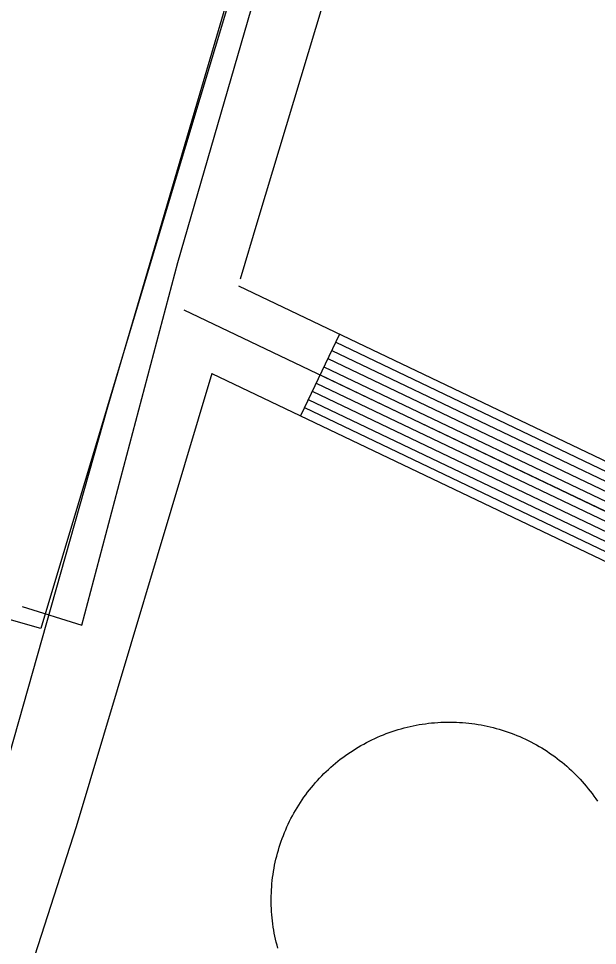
# Model space of a CAD drawing. Extents: x 3568792 to 3606828, y 529143 to 554785.
# Drawn here: x 3574433.8 to 3574625.3, y 545707.7 to 546014.7 of the extents above; entities that cross this region are included whole.
import ezdxf

# ---------------------------------------------------------------- set-up
doc = ezdxf.new("R2010")
doc.units = 0
for name, color, linetype in [('V-DOMW-TANK', 7, 'Continuous'), ('V-ROAD-CNTR', 7, 'Continuous'), ('V-UTIL-LINE', 7, 'Continuous')]:
    doc.layers.add(name, color=color, linetype=linetype)

msp = doc.modelspace()

# ---------------------------------------------------------------- linework, layer by layer
at = {"layer": 'V-DOMW-TANK'}
for points in [[(3574517.42, 545724.01), (3574517.45, 545725.04), (3574517.5, 545726.07), (3574517.57, 545727.09), (3574517.65, 545728.12), (3574517.75, 545729.14), (3574517.88, 545730.16), (3574518.02, 545731.18), (3574518.17, 545732.2), (3574518.35, 545733.21), (3574518.54, 545734.22), (3574518.75, 545735.23), (3574518.98, 545736.23), (3574519.22, 545737.23), (3574519.48, 545738.23), (3574519.76, 545739.22), (3574520.06, 545740.2), (3574520.38, 545741.18), (3574520.71, 545742.16), (3574521.06, 545743.12), (3574521.42, 545744.08), (3574521.8, 545745.04), (3574522.2, 545745.99), (3574522.61, 545746.93), (3574523.04, 545747.86), (3574523.49, 545748.79), (3574523.95, 545749.71), (3574524.43, 545750.61), (3574524.93, 545751.52), (3574525.44, 545752.41), (3574525.97, 545753.29), (3574526.51, 545754.17), (3574527.06, 545755.04), (3574527.64, 545755.89), (3574528.22, 545756.73), (3574528.82, 545757.57), (3574529.44, 545758.39), (3574530.07, 545759.21), (3574530.71, 545760.01), (3574531.37, 545760.8), (3574532.04, 545761.58), (3574532.73, 545762.34), (3574533.43, 545763.1), (3574534.14, 545763.84), (3574534.86, 545764.57), (3574535.6, 545765.29), (3574536.35, 545765.99), (3574537.11, 545766.68), (3574537.89, 545767.36), (3574538.67, 545768.03), (3574539.47, 545768.68), (3574540.27, 545769.32), (3574541.09, 545769.94), (3574541.93, 545770.54), (3574542.76, 545771.14), (3574543.61, 545771.72), (3574544.47, 545772.28), (3574545.34, 545772.83), (3574546.22, 545773.36), (3574547.11, 545773.88), (3574548.01, 545774.38), (3574548.92, 545774.87), (3574549.83, 545775.34), (3574550.75, 545775.79), (3574551.68, 545776.23), (3574552.62, 545776.65), (3574553.57, 545777.06), (3574554.52, 545777.45), (3574555.48, 545777.82), (3574556.44, 545778.18), (3574557.42, 545778.51), (3574558.39, 545778.83), (3574559.37, 545779.14), (3574560.36, 545779.43), (3574561.35, 545779.7), (3574562.35, 545779.95), (3574563.35, 545780.19), (3574564.36, 545780.4), (3574565.37, 545780.6), (3574566.38, 545780.79), (3574567.39, 545780.95), (3574568.41, 545781.1), (3574569.43, 545781.23), (3574570.45, 545781.34), (3574571.48, 545781.43), (3574572.5, 545781.51), (3574573.53, 545781.57), (3574574.56, 545781.6), (3574575.59, 545781.63), (3574576.62, 545781.63), (3574577.64, 545781.62), (3574578.67, 545781.59), (3574579.7, 545781.54), (3574580.73, 545781.47), (3574581.75, 545781.38), (3574582.77, 545781.28), (3574583.79, 545781.16), (3574584.81, 545781.02), (3574585.83, 545780.86), (3574586.84, 545780.69), (3574587.85, 545780.49)], [(3574587.85, 545780.49), (3574588.86, 545780.29), (3574589.86, 545780.06), (3574590.86, 545779.81), (3574591.86, 545779.55), (3574592.85, 545779.27), (3574593.83, 545778.98), (3574594.81, 545778.66), (3574595.79, 545778.33), (3574596.75, 545777.98), (3574597.71, 545777.62), (3574598.67, 545777.23), (3574599.62, 545776.84), (3574600.56, 545776.42), (3574601.49, 545775.99), (3574602.42, 545775.55), (3574603.34, 545775.08), (3574604.25, 545774.6), (3574605.15, 545774.11), (3574606.04, 545773.6), (3574606.93, 545773.07), (3574607.8, 545772.53), (3574608.67, 545771.97), (3574609.52, 545771.4), (3574610.37, 545770.81), (3574611.2, 545770.21), (3574612.02, 545769.6), (3574612.84, 545768.97), (3574613.64, 545768.32), (3574614.43, 545767.67), (3574615.21, 545766.99), (3574615.98, 545766.31), (3574616.73, 545765.61), (3574617.47, 545764.9), (3574618.2, 545764.17), (3574618.92, 545763.44), (3574619.62, 545762.69), (3574620.31, 545761.92), (3574620.99, 545761.15), (3574621.66, 545760.37), (3574622.31, 545759.57), (3574622.95, 545758.76), (3574623.57, 545757.94), (3574624.17, 545757.11), (3574624.77, 545756.27), (3574625.35, 545755.42)], [(3574519.61, 545706.73), (3574519.34, 545707.72), (3574519.09, 545708.72), (3574518.85, 545709.72), (3574518.63, 545710.73), (3574518.43, 545711.73), (3574518.25, 545712.75), (3574518.08, 545713.76), (3574517.94, 545714.78), (3574517.81, 545715.8), (3574517.7, 545716.82), (3574517.6, 545717.85), (3574517.53, 545718.87), (3574517.47, 545719.9), (3574517.43, 545720.93), (3574517.41, 545721.95), (3574517.4, 545722.98), (3574517.42, 545724.01)]]:
    msp.add_lwpolyline(points, dxfattribs=at)
at = {"layer": 'V-ROAD-CNTR'}
msp.add_line((3574540.03, 545910.14), (3574527.09, 545883.07), dxfattribs=at)
for points in [[(3574699.75, 546621.53), (3574636.7, 546466.74), (3574628.83, 546445.11), (3574623.76, 546421.11), (3574484.28, 545956.55), (3574441.18, 545812.59)], [(3574553.2, 546081.76), (3574513.02, 545947.94), (3574507.16, 545928.36)], [(3574441.18, 545812.59), (3573860.77, 545978.43), (3573849.46, 545980.38), (3573838.18, 545980.63), (3573829.17, 545979.88), (3573700.23, 545972.68), (3573684.99, 545976.76), (3573629.51, 545990.92)], [(3574506.6, 545926.12), (3574695.26, 545835.95)], [(3574488.45, 545918.17), (3574688.79, 545822.42)], [(3574538.73, 545907.43), (3574651.51, 545853.53)], [(3574537.44, 545904.73), (3574650.22, 545850.83)], [(3574536.15, 545902.02), (3574648.93, 545848.12)], [(3574497.79, 545897.08), (3574452.83, 545746.9), (3574436, 545694.46), (3574411.64, 545610.55), (3574191.32, 544846.45)], [(3574497.79, 545897.08), (3574682.33, 545808.89)], [(3574534.85, 545899.31), (3574647.63, 545845.41)], [(3574532.26, 545893.9), (3574645.05, 545840)], [(3574533.56, 545896.61), (3574646.34, 545842.71)], [(3574530.97, 545891.19), (3574643.75, 545837.29)], [(3574529.68, 545888.49), (3574642.46, 545834.59)], [(3574528.38, 545885.78), (3574641.17, 545831.88)]]:
    msp.add_lwpolyline(points, dxfattribs=at)
at = {"layer": 'V-UTIL-LINE'}
for points in [[(3574435.04, 545819.95), (3574454.72, 545813.72), (3574486.49, 545933.81), (3574532.82, 546093.93), (3574577.17, 546256.12), (3574612.96, 546380.96), (3574630.22, 546440.1), (3574634.23, 546445.11), (3574701.98, 546594.43), (3574753.66, 546771.33), (3574783.21, 546875.84), (3574832.11, 547056.39), (3574964.09, 547020.88)], [(3573908.85, 544327.43), (3573925.1, 544357.11), (3573991.56, 544454.54), (3574094.4, 544616.32), (3574096.01, 544619.62), (3574127.95, 544729.25), (3574199.71, 544964.45), (3574268.96, 545212.13), (3574330.24, 545431.82), (3574396.47, 545649.92), (3574463.36, 545886.08), (3574532.71, 546122.27), (3574567.29, 546252.6), (3574594.7, 546355.92), (3574623.45, 546447.29), (3574622.65, 546445.64), (3574693.53, 546599.75), (3574727.72, 546726.46), (3574728.49, 546733.03)]]:
    msp.add_lwpolyline(points, dxfattribs=at)

doc.saveas('drawing.dxf')
